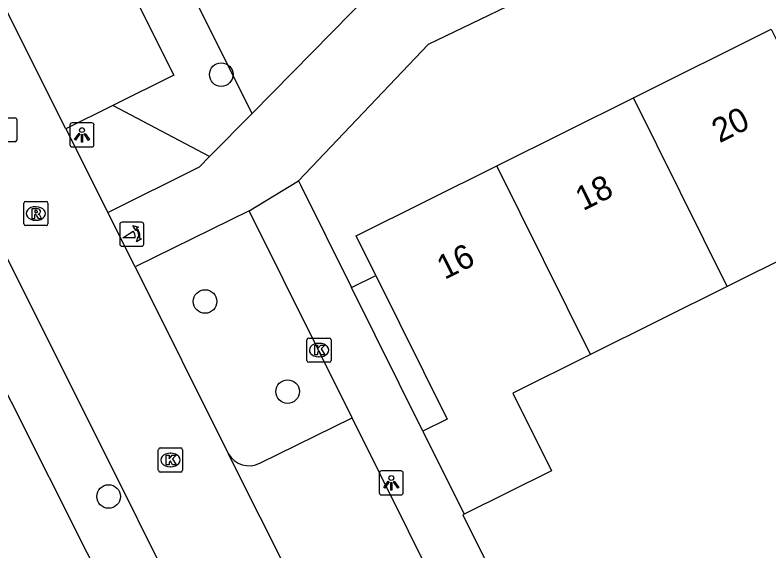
# Model space of a CAD drawing. Extents: x 157793 to 159380, y 380882 to 382313.
# Drawn here: x 158821.16 to 158852.43, y 381800.46 to 381822.67 of the extents above; entities that cross this region are included whole.
import ezdxf

# ---------------------------------------------------------------- set-up
doc = ezdxf.new("R2010")
doc.units = 0
for name, color, linetype in [('IMGEO_Boom', 7, 'Continuous'), ('IMGEO_Groenvoorziening', 7, 'Continuous'), ('IMGEO_Kolk', 7, 'Continuous'), ('IMGEO_Lichtpunt', 7, 'Continuous'), ('IMGEO_Pand', 7, 'Continuous'), ('IMGEO_Pand_nummerreeks', 7, 'Continuous'), ('IMGEO_Parkeervlak_open', 7, 'Continuous'), ('IMGEO_Poller', 7, 'Continuous'), ('IMGEO_Rijbaan_lokaal_open', 7, 'Continuous'), ('IMGEO_Rioolput', 7, 'Continuous'), ('IMGEO_Voetpad_open', 7, 'Continuous')]:
    doc.layers.add(name, color=color, linetype=linetype)

msp = doc.modelspace()

# ---------------------------------------------------------------- linework, layer by layer
at = {"layer": 'IMGEO_Boom'}
for centre in [(158829.709, 381820.207), (158829.038, 381810.802), (158832.463, 381807.067), (158825.037, 381802.719)]:
    msp.add_circle(centre, 0.489, dxfattribs=at)
at = {"layer": 'IMGEO_Groenvoorziening'}
for points in [[(158830.986, 381818.598), (158823.127, 381834.306), (158821.574, 381838.011)], [(158829.221, 381816.805), (158825.209, 381818.921)]]:
    msp.add_lwpolyline(points, dxfattribs=at)
at = {"layer": 'IMGEO_Kolk'}
for p, q in [((158820.305, 381818.419), (158821.157, 381818.419)), ((158821.231, 381818.345), (158821.231, 381817.493)), ((158821.157, 381817.419), (158820.305, 381817.419)), ((158833.34, 381809.285), (158834.192, 381809.285)), ((158833.265, 381808.359), (158833.265, 381809.211)), ((158833.753, 381809.065), (158833.778, 381809.065)), ((158834.266, 381809.211), (158834.266, 381808.359)), ((158833.776, 381808.505), (158833.751, 381808.505)), ((158834.192, 381808.285), (158833.34, 381808.285)), ((158827.1, 381803.806), (158827.1, 381804.658)), ((158827.175, 381804.732), (158828.027, 381804.732)), ((158828.101, 381804.658), (158828.101, 381803.806)), ((158827.588, 381804.512), (158827.613, 381804.512)), ((158827.611, 381803.952), (158827.586, 381803.952)), ((158828.027, 381803.732), (158827.175, 381803.732))]:
    msp.add_line(p, q, dxfattribs=at)
for points in [[(158820.305, 381818.419), (158821.157, 381818.419)], [(158821.231, 381818.345), (158821.231, 381817.493)], [(158821.157, 381817.419), (158820.305, 381817.419)], [(158833.34, 381809.285), (158834.192, 381809.285)], [(158833.265, 381808.359), (158833.265, 381809.211)], [(158833.586, 381808.985), (158833.709, 381808.985), (158833.709, 381808.834), (158833.839, 381808.985), (158834.003, 381808.985), (158833.857, 381808.834), (158834.01, 381808.585), (158833.858, 381808.585), (158833.773, 381808.749), (158833.709, 381808.682), (158833.709, 381808.585), (158833.586, 381808.585), (158833.586, 381808.985)], [(158834.266, 381809.211), (158834.266, 381808.359)], [(158834.192, 381808.285), (158833.34, 381808.285)], [(158827.1, 381803.806), (158827.1, 381804.658)], [(158827.175, 381804.732), (158828.027, 381804.732)], [(158828.101, 381804.658), (158828.101, 381803.806)], [(158827.421, 381804.432), (158827.544, 381804.432), (158827.544, 381804.281), (158827.674, 381804.432), (158827.838, 381804.432), (158827.692, 381804.281), (158827.845, 381804.032), (158827.693, 381804.032), (158827.608, 381804.196), (158827.544, 381804.129), (158827.544, 381804.032), (158827.421, 381804.032), (158827.421, 381804.432)], [(158828.027, 381803.732), (158827.175, 381803.732)]]:
    msp.add_lwpolyline(points, dxfattribs=at)
for centre, start, end in [((158821.155, 381818.343), 1.552, 88.448), ((158821.155, 381818.343), 1.552, 88.448), ((158821.155, 381817.495), 271.552, 358.448), ((158821.155, 381817.495), 271.552, 358.448), ((158833.342, 381809.209), 91.552, 178.448), ((158833.342, 381809.209), 91.552, 178.448), ((158834.19, 381809.209), 1.552, 88.448), ((158834.19, 381809.209), 1.552, 88.448), ((158833.342, 381808.361), 181.552, 268.448), ((158833.342, 381808.361), 181.552, 268.448), ((158834.19, 381808.361), 271.552, 358.448), ((158834.19, 381808.361), 271.552, 358.448), ((158827.177, 381804.656), 91.552, 178.448), ((158827.177, 381804.656), 91.552, 178.448), ((158828.025, 381804.656), 1.552, 88.448), ((158828.025, 381804.656), 1.552, 88.448), ((158827.177, 381803.808), 181.552, 268.448), ((158827.177, 381803.808), 181.552, 268.448), ((158828.025, 381803.808), 271.552, 358.448), ((158828.025, 381803.808), 271.552, 358.448)]:
    msp.add_arc(centre, 0.0765, start, end, dxfattribs=at)
for centre, major_axis, ratio, start_param, end_param in [((158833.752, 381808.785), (-0.387, 0.002), 0.722429, 4.712389, 7.853982), ((158833.777, 381808.785), (-0.39, 0.002), 0.717154, 1.570796, 4.712389), ((158827.587, 381804.232), (-0.387, 0.002), 0.722429, 4.712389, 7.853982), ((158827.612, 381804.232), (-0.39, 0.002), 0.717154, 1.570796, 4.712389)]:
    msp.add_ellipse(centre, major_axis=major_axis, ratio=ratio, start_param=start_param, end_param=end_param, dxfattribs=at)
at = {"layer": 'IMGEO_Lichtpunt'}
for p, q in [((158823.435, 381818.108), (158823.435, 381817.301)), ((158823.435, 381818.108), (158823.435, 381817.301)), ((158824.337, 381818.203), (158823.529, 381818.203)), ((158824.337, 381818.203), (158823.529, 381818.203)), ((158824.431, 381817.301), (158824.431, 381818.108)), ((158824.431, 381817.301), (158824.431, 381818.108)), ((158823.529, 381817.207), (158824.337, 381817.207)), ((158823.529, 381817.207), (158824.337, 381817.207)), ((158836.266, 381803.688), (158836.266, 381802.881)), ((158836.266, 381803.688), (158836.266, 381802.881)), ((158837.168, 381803.783), (158836.36, 381803.783)), ((158837.168, 381803.783), (158836.36, 381803.783)), ((158837.262, 381802.881), (158837.262, 381803.688)), ((158837.262, 381802.881), (158837.262, 381803.688)), ((158836.36, 381802.787), (158837.168, 381802.787)), ((158836.36, 381802.787), (158837.168, 381802.787))]:
    msp.add_line(p, q, dxfattribs=at)
for points in [[(158823.809, 381817.772), (158823.848, 381817.744), (158823.66, 381817.482), (158823.622, 381817.509), (158823.809, 381817.772)], [(158823.911, 381817.724), (158823.958, 381817.724), (158823.958, 381817.402), (158823.911, 381817.402), (158823.911, 381817.724)], [(158824.021, 381817.744), (158824.059, 381817.771), (158824.246, 381817.509), (158824.207, 381817.481), (158824.021, 381817.744)], [(158836.64, 381803.352), (158836.679, 381803.324), (158836.491, 381803.062), (158836.453, 381803.089), (158836.64, 381803.352)], [(158836.742, 381803.304), (158836.789, 381803.304), (158836.789, 381802.982), (158836.742, 381802.982), (158836.742, 381803.304)], [(158836.852, 381803.324), (158836.89, 381803.351), (158837.077, 381803.089), (158837.038, 381803.061), (158836.852, 381803.324)]]:
    msp.add_lwpolyline(points, dxfattribs=at)
for centre in [(158823.934, 381817.906), (158836.765, 381803.486)]:
    msp.add_circle(centre, 0.0994, dxfattribs=at)
for centre, start, end in [((158823.529, 381818.108), 90, 180), ((158823.529, 381818.108), 90, 180), ((158824.337, 381818.108), 0, 90), ((158824.337, 381818.108), 0, 90), ((158823.529, 381817.301), 180, 270), ((158823.529, 381817.301), 180, 270), ((158824.337, 381817.301), 270, 0), ((158824.337, 381817.301), 270, 360), ((158836.36, 381803.688), 90, 180), ((158836.36, 381803.688), 90, 180), ((158837.168, 381803.688), 0, 90), ((158837.168, 381803.688), 0, 90), ((158836.36, 381802.881), 180, 270), ((158836.36, 381802.881), 180, 270), ((158837.168, 381802.881), 270, 0), ((158837.168, 381802.881), 270, 360)]:
    msp.add_arc(centre, 0.0946, start, end, dxfattribs=at)
at = {"layer": 'IMGEO_Pand'}
for points in [[(158846.806, 381819.241), (158852.53, 381822.084), (158853.555, 381820.021)], [(158841.137, 381816.425), (158846.806, 381819.241)], [(158850.692, 381811.418), (158846.806, 381819.241)], [(158836.124, 381811.878), (158835.305, 381813.528), (158841.137, 381816.425)], [(158845.022, 381808.602), (158841.137, 381816.425)], [(158856.224, 381814.166), (158850.692, 381811.418)], [(158836.124, 381811.878), (158839.081, 381805.924), (158838.078, 381805.426)], [(158850.692, 381811.418), (158845.022, 381808.602)], [(158845.022, 381808.602), (158841.805, 381807.004), (158843.404, 381803.784), (158839.786, 381801.987)], [(158838.078, 381805.426), (158839.786, 381801.987)]]:
    msp.add_lwpolyline(points, dxfattribs=at)
at = {"layer": 'IMGEO_Parkeervlak_open'}
for points in [[(158816.697, 381831.06), (158821.128, 381833.346), (158827.744, 381820.179), (158825.209, 381818.921)], [(158825.209, 381818.921), (158823.263, 381817.955)], [(158831.313, 381804.098), (158835.14, 381805.973)]]:
    msp.add_lwpolyline(points, dxfattribs=at)
msp.add_arc((158830.869, 381804.989), 0.996, 209.6397, 296.4565, dxfattribs=at)
at = {"layer": 'IMGEO_Poller'}
for p, q in [((158825.499, 381813.991), (158825.499, 381813.184)), ((158825.499, 381813.991), (158825.499, 381813.184)), ((158826.401, 381814.086), (158825.593, 381814.086)), ((158826.401, 381814.086), (158825.593, 381814.086)), ((158826.495, 381813.184), (158826.495, 381813.991)), ((158826.495, 381813.184), (158826.495, 381813.991)), ((158825.593, 381813.089), (158826.401, 381813.089)), ((158825.593, 381813.089), (158826.401, 381813.089))]:
    msp.add_line(p, q, dxfattribs=at)
for points in [[(158826.178, 381813.815), (158826.166, 381813.742), (158826.041, 381813.947)], [(158826.041, 381813.947), (158826.272, 381813.881), (158826.201, 381813.849)], [(158826.134, 381813.442), (158825.621, 381813.442), (158826.051, 381813.717)], [(158826.194, 381813.27), (158826.26, 381813.501), (158826.29, 381813.433)], [(158826.326, 381813.406), (158826.398, 381813.395), (158826.194, 381813.27)]]:
    msp.add_lwpolyline(points, dxfattribs=at)
for centre, radius, start, end in [((158825.593, 381813.991), 0.0946, 90, 180), ((158825.593, 381813.991), 0.0946, 90, 180), ((158826.401, 381813.991), 0.0946, 0, 90), ((158826.401, 381813.991), 0.0946, 0, 90), ((158825.806, 381813.492), 0.332, 351.3247, 42.4854), ((158825.82, 381813.502), 0.476, 351.7527, 41.1691), ((158825.82, 381813.502), 0.516, 349.3569, 42.2912), ((158825.593, 381813.184), 0.0946, 180, 270), ((158825.593, 381813.184), 0.0946, 180, 270), ((158826.401, 381813.184), 0.0946, 270, 0), ((158826.401, 381813.184), 0.0946, 270, 0)]:
    msp.add_arc(centre, radius, start, end, dxfattribs=at)
at = {"layer": 'IMGEO_Rijbaan_lokaal_open'}
for points in [[(158808.114, 381838.005), (158832.284, 381789.689), (158830.088, 381788.581)], [(158823.263, 381817.955), (158816.697, 381831.06)], [(158823.263, 381817.955), (158825, 381814.483)], [(158826.137, 381812.243), (158825, 381814.483)], [(158826.137, 381812.243), (158830.004, 381804.497)], [(158830.004, 381804.497), (158830.418, 381803.652), (158834.019, 381796.496)]]:
    msp.add_lwpolyline(points, dxfattribs=at)
at = {"layer": 'IMGEO_Rioolput'}
for p, q in [((158821.519, 381814.022), (158821.519, 381814.874)), ((158821.594, 381814.948), (158822.446, 381814.948)), ((158822.52, 381814.874), (158822.52, 381814.022)), ((158822.007, 381814.728), (158822.032, 381814.728)), ((158822.446, 381813.948), (158821.594, 381813.948)), ((158822.03, 381814.168), (158822.005, 381814.168))]:
    msp.add_line(p, q, dxfattribs=at)
for points in [[(158821.519, 381814.022), (158821.519, 381814.874)], [(158821.594, 381814.948), (158822.446, 381814.948)], [(158822.52, 381814.874), (158822.52, 381814.022)], [(158822.108, 381814.646), (158821.856, 381814.648), (158821.856, 381814.248)], [(158822.034, 381814.567), (158821.98, 381814.567), (158821.98, 381814.486)], [(158821.856, 381814.248), (158821.98, 381814.248), (158821.98, 381814.41), (158821.991, 381814.41)], [(158821.98, 381814.486), (158822.032, 381814.486)], [(158822.038, 381814.381), (158822.109, 381814.248), (158822.249, 381814.248), (158822.184, 381814.374)], [(158822.446, 381813.948), (158821.594, 381813.948)]]:
    msp.add_lwpolyline(points, dxfattribs=at)
for centre, radius, start, end in [((158821.596, 381814.872), 0.0765, 91.552, 178.448), ((158821.596, 381814.872), 0.0765, 91.552, 178.448), ((158822.444, 381814.872), 0.0765, 1.552, 88.448), ((158822.444, 381814.872), 0.0765, 1.552, 88.448), ((158822.04, 381814.471), 0.0964, 77.0061, 93.1865), ((158822.054, 381814.528), 0.0378, 276.6634, 79.6772), ((158822.107, 381814.536), 0.109, 350.3612, 89.416), ((158821.99, 381814.357), 0.0533, 26.0293, 88.6989), ((158822.016, 381814.675), 0.19, 274.7715, 282.9687), ((158822.105, 381814.536), 0.112, 277.5842, 350.9817), ((158822.089, 381814.321), 0.108, 29.5134, 73.7905), ((158821.596, 381814.024), 0.0765, 181.552, 268.448), ((158821.596, 381814.024), 0.0765, 181.552, 268.448), ((158822.444, 381814.024), 0.0765, 271.552, 358.448), ((158822.444, 381814.024), 0.0765, 271.552, 358.448)]:
    msp.add_arc(centre, radius, start, end, dxfattribs=at)
for centre, major_axis, ratio, start_param, end_param in [((158822.006, 381814.448), (-0.387, 0.002), 0.722429, 4.712389, 7.853982), ((158822.031, 381814.448), (-0.39, 0.002), 0.717154, 1.570796, 4.712389)]:
    msp.add_ellipse(centre, major_axis=major_axis, ratio=ratio, start_param=start_param, end_param=end_param, dxfattribs=at)
at = {"layer": 'IMGEO_Voetpad_open'}
for points in [[(158886.729, 381841.236), (158886.42, 381841.269), (158885.395, 381841.333), (158884.383, 381841.165), (158883.45, 381840.795), (158881.571, 381839.889), (158881.71, 381839.628), (158851.42, 381824.581), (158847.614, 381825.961), (158840.803, 381822.66), (158838.291, 381821.449), (158832.909, 381815.808)], [(158830.986, 381818.598), (158835.964, 381823.655), (158834.842, 381826.667), (158832.39, 381827.391), (158830.864, 381830.463), (158832.114, 381834.373), (158823.232, 381837.516), (158823.196, 381837.425), (158821.574, 381838.011)], [(158830.088, 381788.581), (158827.293, 381794.132), (158814.714, 381819.119), (158805.868, 381836.963)], [(158829.221, 381816.805), (158830.986, 381818.598)], [(158825, 381814.483), (158828.805, 381816.382), (158829.221, 381816.805)], [(158830.865, 381814.563), (158832.909, 381815.808)], [(158832.909, 381815.808), (158832.992, 381815.641), (158835.12, 381811.377)], [(158830.865, 381814.563), (158826.137, 381812.243)], [(158835.14, 381805.973), (158830.865, 381814.563)], [(158835.12, 381811.377), (158836.124, 381811.878)], [(158838.078, 381805.426), (158835.12, 381811.377)], [(158838.668, 381798.9), (158838.645, 381798.948), (158835.14, 381805.973)], [(158839.786, 381801.987), (158839.734, 381801.961), (158844.308, 381792.76)]]:
    msp.add_lwpolyline(points, dxfattribs=at)

# ---------------------------------------------------------------- texts
at = {"layer": 'IMGEO_Pand_nummerreeks'}
for s, p in [('20', (158850.38, 381817.355)), ('18', (158844.721, 381814.543)), ('16', (158838.976, 381811.69))]:
    msp.add_text(s, height=1, rotation=26.4145, dxfattribs=at).set_placement(p)

doc.saveas('drawing.dxf')
